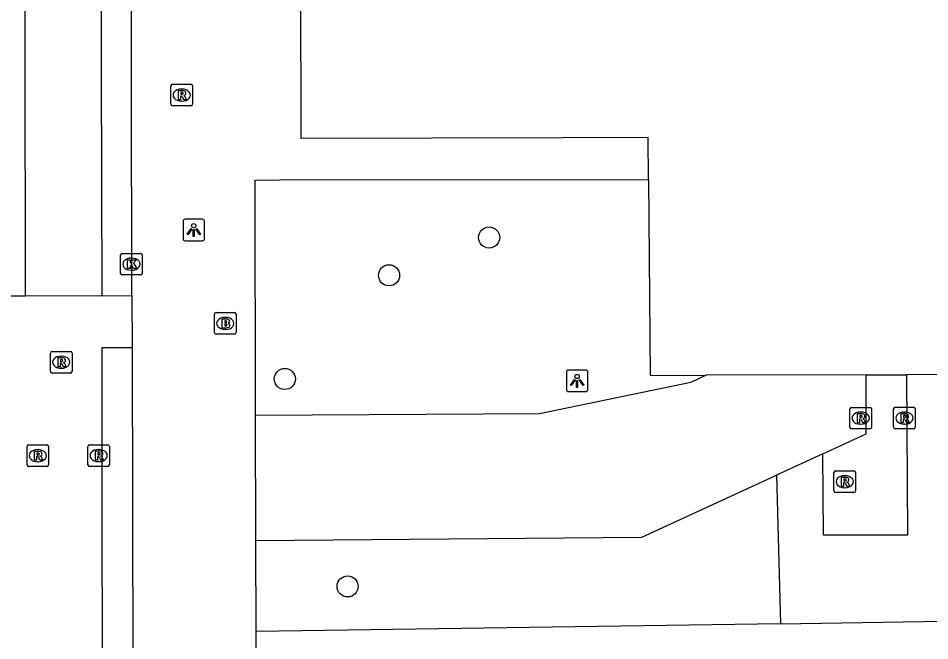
# Model space of a CAD drawing. Extents: x 160732 to 162105, y 387428 to 388479.
# Drawn here: x 161302.41 to 161344.62, y 387805.26 to 387834.08 of the extents above; entities that cross this region are included whole.
import ezdxf

# ---------------------------------------------------------------- set-up
doc = ezdxf.new("R2010")
doc.units = 0
for name, color, linetype in [('IMGEO_Boom', 7, 'Continuous'), ('IMGEO_Brandkraan', 7, 'Continuous'), ('IMGEO_Groenvoorziening', 7, 'Continuous'), ('IMGEO_Kolk', 7, 'Continuous'), ('IMGEO_Lichtpunt', 7, 'Continuous'), ('IMGEO_Pand', 7, 'Continuous'), ('IMGEO_Rijbaan_lokaal_gesloten', 7, 'Continuous'), ('IMGEO_Rijbaan_lokaal_open', 7, 'Continuous'), ('IMGEO_Rioolput', 7, 'Continuous'), ('IMGEO_Voetpad_open', 7, 'Continuous')]:
    doc.layers.add(name, color=color, linetype=linetype)

msp = doc.modelspace()

# ---------------------------------------------------------------- linework, layer by layer
at = {"layer": 'IMGEO_Boom'}
for centre in [(161324.216, 387823.927), (161319.584, 387822.18), (161314.758, 387817.38), (161317.662, 387807.773)]:
    msp.add_circle(centre, 0.489, dxfattribs=at)
at = {"layer": 'IMGEO_Brandkraan'}
for p, q in [((161311.498, 387819.525), (161311.498, 387820.377)), ((161311.573, 387820.451), (161312.425, 387820.451)), ((161312.499, 387820.377), (161312.499, 387819.525)), ((161311.986, 387820.231), (161312.011, 387820.231)), ((161312.009, 387819.671), (161311.984, 387819.671)), ((161312.425, 387819.451), (161311.573, 387819.451))]:
    msp.add_line(p, q, dxfattribs=at)
for points in [[(161311.498, 387819.525), (161311.498, 387820.377)], [(161311.573, 387820.451), (161312.425, 387820.451)], [(161312.499, 387820.377), (161312.499, 387819.525)], [(161311.846, 387820.151), (161311.846, 387819.751), (161312.059, 387819.751)], [(161312.077, 387820.151), (161311.846, 387820.151)], [(161312.025, 387820.07), (161311.971, 387820.07), (161311.971, 387819.994)], [(161311.971, 387819.994), (161312.024, 387819.994)], [(161312.033, 387819.918), (161311.971, 387819.918), (161311.971, 387819.837)], [(161311.971, 387819.837), (161312.033, 387819.837)], [(161312.425, 387819.451), (161311.573, 387819.451)]]:
    msp.add_lwpolyline(points, dxfattribs=at)
for centre, radius, start, end in [((161311.575, 387820.375), 0.0765, 91.552, 178.448), ((161311.575, 387820.375), 0.0765, 91.552, 178.448), ((161312.423, 387820.375), 0.0765, 1.552, 88.448), ((161312.423, 387820.375), 0.0765, 1.552, 88.448), ((161312.026, 387820.032), 0.0379, 267.8285, 90.9355), ((161312.034, 387819.877), 0.0404, 269.8759, 90.5077), ((161312.081, 387820.006), 0.145, 59.4692, 91.5367), ((161312.106, 387820.053), 0.0922, 285.5137, 58.1501), ((161312.111, 387819.861), 0.105, 301.3115, 78.989), ((161311.575, 387819.527), 0.0765, 181.552, 268.448), ((161311.575, 387819.527), 0.0765, 181.552, 268.448), ((161312.065, 387820.002), 0.251, 268.6676, 293.5347), ((161312.423, 387819.527), 0.0765, 271.552, 358.448), ((161312.423, 387819.527), 0.0765, 271.552, 358.448)]:
    msp.add_arc(centre, radius, start, end, dxfattribs=at)
for centre, major_axis, ratio, start_param, end_param in [((161311.985, 387819.951), (-0.387, 0.002), 0.722429, 4.712389, 7.853982), ((161312.01, 387819.951), (-0.39, 0.002), 0.717154, 1.570796, 4.712389)]:
    msp.add_ellipse(centre, major_axis=major_axis, ratio=ratio, start_param=start_param, end_param=end_param, dxfattribs=at)
at = {"layer": 'IMGEO_Groenvoorziening'}
msp.add_lwpolyline([(161337.523, 387812.927), (161337.711, 387806.049)], dxfattribs=at)
at = {"layer": 'IMGEO_Kolk'}
for p, q in [((161307.154, 387822.268), (161307.154, 387823.12)), ((161307.229, 387823.194), (161308.081, 387823.194)), ((161307.642, 387822.974), (161307.667, 387822.974)), ((161308.155, 387823.12), (161308.155, 387822.268)), ((161308.081, 387822.194), (161307.229, 387822.194)), ((161307.665, 387822.414), (161307.64, 387822.414))]:
    msp.add_line(p, q, dxfattribs=at)
for points in [[(161307.154, 387822.268), (161307.154, 387823.12)], [(161307.229, 387823.194), (161308.081, 387823.194)], [(161307.475, 387822.894), (161307.598, 387822.894), (161307.598, 387822.743), (161307.728, 387822.894), (161307.892, 387822.894), (161307.746, 387822.743), (161307.899, 387822.494), (161307.747, 387822.494), (161307.662, 387822.658), (161307.598, 387822.591), (161307.598, 387822.494), (161307.475, 387822.494), (161307.475, 387822.894)], [(161308.155, 387823.12), (161308.155, 387822.268)], [(161308.081, 387822.194), (161307.229, 387822.194)]]:
    msp.add_lwpolyline(points, dxfattribs=at)
for centre, start, end in [((161307.231, 387823.118), 91.552, 178.448), ((161307.231, 387823.118), 91.552, 178.448), ((161308.079, 387823.118), 1.552, 88.448), ((161308.079, 387823.118), 1.552, 88.448), ((161307.231, 387822.27), 181.552, 268.448), ((161307.231, 387822.27), 181.552, 268.448), ((161308.079, 387822.27), 271.552, 358.448), ((161308.079, 387822.27), 271.552, 358.448)]:
    msp.add_arc(centre, 0.0765, start, end, dxfattribs=at)
for centre, major_axis, ratio, start_param, end_param in [((161307.641, 387822.694), (-0.387, 0.002), 0.722429, 4.712389, 7.853982), ((161307.666, 387822.694), (-0.39, 0.002), 0.717154, 1.570796, 4.712389)]:
    msp.add_ellipse(centre, major_axis=major_axis, ratio=ratio, start_param=start_param, end_param=end_param, dxfattribs=at)
at = {"layer": 'IMGEO_Lichtpunt'}
for p, q in [((161310.043, 387824.679), (161310.043, 387823.872)), ((161310.043, 387824.679), (161310.043, 387823.872)), ((161310.945, 387824.774), (161310.137, 387824.774)), ((161310.945, 387824.774), (161310.137, 387824.774)), ((161311.039, 387823.872), (161311.039, 387824.679)), ((161311.039, 387823.872), (161311.039, 387824.679)), ((161310.137, 387823.778), (161310.945, 387823.778)), ((161310.137, 387823.778), (161310.945, 387823.778)), ((161327.793, 387817.696), (161327.793, 387816.889)), ((161327.793, 387817.696), (161327.793, 387816.889)), ((161328.695, 387817.791), (161327.887, 387817.791)), ((161328.695, 387817.791), (161327.887, 387817.791)), ((161328.789, 387816.889), (161328.789, 387817.696)), ((161328.789, 387816.889), (161328.789, 387817.696)), ((161327.887, 387816.795), (161328.695, 387816.795)), ((161327.887, 387816.795), (161328.695, 387816.795))]:
    msp.add_line(p, q, dxfattribs=at)
for points in [[(161310.417, 387824.343), (161310.456, 387824.315), (161310.268, 387824.053), (161310.23, 387824.08), (161310.417, 387824.343)], [(161310.519, 387824.295), (161310.566, 387824.295), (161310.566, 387823.973), (161310.519, 387823.973), (161310.519, 387824.295)], [(161310.629, 387824.315), (161310.667, 387824.342), (161310.854, 387824.08), (161310.815, 387824.052), (161310.629, 387824.315)], [(161328.167, 387817.36), (161328.206, 387817.332), (161328.018, 387817.07), (161327.98, 387817.097), (161328.167, 387817.36)], [(161328.269, 387817.312), (161328.316, 387817.312), (161328.316, 387816.99), (161328.269, 387816.99), (161328.269, 387817.312)], [(161328.379, 387817.332), (161328.417, 387817.359), (161328.604, 387817.097), (161328.565, 387817.069), (161328.379, 387817.332)]]:
    msp.add_lwpolyline(points, dxfattribs=at)
for centre in [(161310.542, 387824.477), (161328.292, 387817.494)]:
    msp.add_circle(centre, 0.0994, dxfattribs=at)
for centre, start, end in [((161310.137, 387824.679), 90, 180), ((161310.137, 387824.679), 90, 180), ((161310.945, 387824.679), 0, 90), ((161310.945, 387824.679), 0, 90), ((161310.137, 387823.872), 180, 270), ((161310.137, 387823.872), 180, 270), ((161310.945, 387823.872), 270, 0), ((161310.945, 387823.872), 270, 360), ((161327.887, 387817.696), 90, 180), ((161327.887, 387817.696), 90, 180), ((161328.695, 387817.696), 0, 90), ((161328.695, 387817.696), 0, 90), ((161327.887, 387816.889), 180, 270), ((161327.887, 387816.889), 180, 270), ((161328.695, 387816.889), 270, 0), ((161328.695, 387816.889), 270, 360)]:
    msp.add_arc(centre, 0.0946, start, end, dxfattribs=at)
at = {"layer": 'IMGEO_Pand'}
for points in [[(161331.601, 387826.616), (161331.587, 387828.555), (161327.619, 387828.546), (161315.519, 387828.519), (161315.359, 387899.377), (161329.974, 387899.396), (161339.186, 387899.416), (161375.462, 387899.501)], [(161331.601, 387826.616), (161331.667, 387817.541), (161334.265, 387817.548)], [(161341.669, 387817.568), (161334.265, 387817.548)], [(161341.669, 387817.568), (161343.55, 387817.573)], [(161364.427, 387817.631), (161347.606, 387817.585), (161343.55, 387817.573)]]:
    msp.add_lwpolyline(points, dxfattribs=at)
at = {"layer": 'IMGEO_Rijbaan_lokaal_gesloten'}
for points in [[(161302.741, 387821.22), (161302.705, 387856.363), (161302.653, 387858.13)], [(161306.18, 387858.123), (161306.284, 387821.233)], [(161307.678, 387821.238), (161307.642, 387841.447), (161307.654, 387841.577)], [(161307.695, 387818.838), (161307.735, 387796.726)]]:
    msp.add_lwpolyline(points, dxfattribs=at)
at = {"layer": 'IMGEO_Rijbaan_lokaal_open'}
for points in [[(161302.741, 387821.22), (161301.166, 387821.214)], [(161306.284, 387821.233), (161302.741, 387821.22)], [(161306.284, 387821.233), (161307.678, 387821.238)], [(161307.678, 387821.238), (161307.695, 387818.838)], [(161307.735, 387796.726), (161306.309, 387796.724), (161306.291, 387818.834), (161307.695, 387818.838)], [(161334.265, 387817.548), (161333.56, 387817.209), (161326.552, 387815.762), (161313.401, 387815.689)], [(161339.667, 387813.917), (161341.669, 387814.842), (161341.669, 387817.568)], [(161313.414, 387809.897), (161313.401, 387815.689)], [(161339.667, 387813.917), (161337.523, 387812.927)], [(161313.414, 387809.897), (161331.294, 387810.049), (161337.523, 387812.927)]]:
    msp.add_lwpolyline(points, dxfattribs=at)
at = {"layer": 'IMGEO_Rioolput'}
for p, q in [((161309.479, 387830.095), (161309.479, 387830.947)), ((161309.554, 387831.021), (161310.406, 387831.021)), ((161310.48, 387830.947), (161310.48, 387830.095)), ((161309.967, 387830.801), (161309.992, 387830.801)), ((161309.99, 387830.241), (161309.965, 387830.241)), ((161310.406, 387830.021), (161309.554, 387830.021)), ((161303.977, 387818.654), (161304.829, 387818.654)), ((161303.902, 387817.728), (161303.902, 387818.58)), ((161304.39, 387818.434), (161304.415, 387818.434)), ((161304.903, 387818.58), (161304.903, 387817.728)), ((161304.413, 387817.874), (161304.388, 387817.874)), ((161304.829, 387817.654), (161303.977, 387817.654)), ((161340.921, 387815.139), (161340.921, 387815.991)), ((161340.996, 387816.065), (161341.848, 387816.065)), ((161341.409, 387815.845), (161341.434, 387815.845)), ((161341.922, 387815.991), (161341.922, 387815.139)), ((161342.948, 387815.142), (161342.948, 387815.994)), ((161343.023, 387816.068), (161343.875, 387816.068)), ((161343.436, 387815.848), (161343.461, 387815.848)), ((161343.949, 387815.994), (161343.949, 387815.142)), ((161341.432, 387815.285), (161341.407, 387815.285)), ((161343.459, 387815.288), (161343.434, 387815.288)), ((161341.848, 387815.065), (161340.996, 387815.065)), ((161343.875, 387815.068), (161343.023, 387815.068)), ((161302.818, 387813.402), (161302.818, 387814.254)), ((161302.893, 387814.328), (161303.745, 387814.328)), ((161303.306, 387814.108), (161303.331, 387814.108)), ((161303.819, 387814.254), (161303.819, 387813.402)), ((161305.635, 387813.407), (161305.635, 387814.259)), ((161305.71, 387814.333), (161306.562, 387814.333)), ((161306.123, 387814.113), (161306.148, 387814.113)), ((161306.636, 387814.259), (161306.636, 387813.407)), ((161303.745, 387813.328), (161302.893, 387813.328)), ((161303.329, 387813.548), (161303.304, 387813.548)), ((161306.562, 387813.333), (161305.71, 387813.333)), ((161306.146, 387813.553), (161306.121, 387813.553)), ((161340.185, 387812.196), (161340.185, 387813.048)), ((161340.26, 387813.122), (161341.112, 387813.122)), ((161340.673, 387812.902), (161340.698, 387812.902)), ((161341.186, 387813.048), (161341.186, 387812.196)), ((161340.696, 387812.342), (161340.671, 387812.342)), ((161341.112, 387812.122), (161340.26, 387812.122))]:
    msp.add_line(p, q, dxfattribs=at)
for points in [[(161309.479, 387830.095), (161309.479, 387830.947)], [(161309.554, 387831.021), (161310.406, 387831.021)], [(161310.48, 387830.947), (161310.48, 387830.095)], [(161310.068, 387830.719), (161309.816, 387830.721), (161309.816, 387830.321)], [(161309.816, 387830.321), (161309.94, 387830.321), (161309.94, 387830.483), (161309.951, 387830.483)], [(161309.994, 387830.64), (161309.94, 387830.64), (161309.94, 387830.559)], [(161309.94, 387830.559), (161309.992, 387830.559)], [(161309.998, 387830.454), (161310.069, 387830.321), (161310.209, 387830.321), (161310.144, 387830.447)], [(161310.406, 387830.021), (161309.554, 387830.021)], [(161303.977, 387818.654), (161304.829, 387818.654)], [(161303.902, 387817.728), (161303.902, 387818.58)], [(161304.491, 387818.352), (161304.239, 387818.354), (161304.239, 387817.954)], [(161304.417, 387818.273), (161304.363, 387818.273), (161304.363, 387818.192)], [(161304.903, 387818.58), (161304.903, 387817.728)], [(161304.239, 387817.954), (161304.363, 387817.954), (161304.363, 387818.116), (161304.374, 387818.116)], [(161304.363, 387818.192), (161304.415, 387818.192)], [(161304.421, 387818.087), (161304.492, 387817.954), (161304.632, 387817.954), (161304.567, 387818.08)], [(161304.829, 387817.654), (161303.977, 387817.654)], [(161340.921, 387815.139), (161340.921, 387815.991)], [(161340.996, 387816.065), (161341.848, 387816.065)], [(161341.51, 387815.763), (161341.258, 387815.765), (161341.258, 387815.365)], [(161341.922, 387815.991), (161341.922, 387815.139)], [(161342.948, 387815.142), (161342.948, 387815.994)], [(161343.023, 387816.068), (161343.875, 387816.068)], [(161343.537, 387815.766), (161343.285, 387815.768), (161343.285, 387815.368)], [(161343.463, 387815.687), (161343.409, 387815.687), (161343.409, 387815.606)], [(161343.949, 387815.994), (161343.949, 387815.142)], [(161341.258, 387815.365), (161341.382, 387815.365), (161341.382, 387815.527), (161341.393, 387815.527)], [(161341.436, 387815.684), (161341.382, 387815.684), (161341.382, 387815.603)], [(161341.382, 387815.603), (161341.434, 387815.603)], [(161341.44, 387815.498), (161341.511, 387815.365), (161341.651, 387815.365), (161341.586, 387815.491)], [(161343.285, 387815.368), (161343.409, 387815.368), (161343.409, 387815.53), (161343.42, 387815.53)], [(161343.409, 387815.606), (161343.461, 387815.606)], [(161343.467, 387815.501), (161343.538, 387815.368), (161343.678, 387815.368), (161343.613, 387815.494)], [(161341.848, 387815.065), (161340.996, 387815.065)], [(161343.875, 387815.068), (161343.023, 387815.068)], [(161302.818, 387813.402), (161302.818, 387814.254)], [(161302.893, 387814.328), (161303.745, 387814.328)], [(161303.407, 387814.026), (161303.155, 387814.028), (161303.155, 387813.628)], [(161303.819, 387814.254), (161303.819, 387813.402)], [(161305.635, 387813.407), (161305.635, 387814.259)], [(161305.71, 387814.333), (161306.562, 387814.333)], [(161306.224, 387814.031), (161305.972, 387814.033), (161305.972, 387813.633)], [(161306.636, 387814.259), (161306.636, 387813.407)], [(161303.155, 387813.628), (161303.279, 387813.628), (161303.279, 387813.79), (161303.29, 387813.79)], [(161303.333, 387813.947), (161303.279, 387813.947), (161303.279, 387813.866)], [(161303.279, 387813.866), (161303.331, 387813.866)], [(161303.337, 387813.761), (161303.408, 387813.628), (161303.548, 387813.628), (161303.483, 387813.754)], [(161305.972, 387813.633), (161306.096, 387813.633), (161306.096, 387813.795), (161306.107, 387813.795)], [(161306.15, 387813.952), (161306.096, 387813.952), (161306.096, 387813.871)], [(161306.096, 387813.871), (161306.148, 387813.871)], [(161306.154, 387813.766), (161306.225, 387813.633), (161306.365, 387813.633), (161306.3, 387813.759)], [(161303.745, 387813.328), (161302.893, 387813.328)], [(161306.562, 387813.333), (161305.71, 387813.333)], [(161340.185, 387812.196), (161340.185, 387813.048)], [(161340.26, 387813.122), (161341.112, 387813.122)], [(161340.774, 387812.82), (161340.522, 387812.822), (161340.522, 387812.422)], [(161340.7, 387812.741), (161340.646, 387812.741), (161340.646, 387812.66)], [(161341.186, 387813.048), (161341.186, 387812.196)], [(161340.522, 387812.422), (161340.646, 387812.422), (161340.646, 387812.584), (161340.657, 387812.584)], [(161340.646, 387812.66), (161340.698, 387812.66)], [(161340.704, 387812.555), (161340.775, 387812.422), (161340.915, 387812.422), (161340.85, 387812.548)], [(161341.112, 387812.122), (161340.26, 387812.122)]]:
    msp.add_lwpolyline(points, dxfattribs=at)
for centre, radius, start, end in [((161309.556, 387830.945), 0.0765, 91.552, 178.448), ((161309.556, 387830.945), 0.0765, 91.552, 178.448), ((161310.404, 387830.945), 0.0765, 1.552, 88.448), ((161310.404, 387830.945), 0.0765, 1.552, 88.448), ((161309.95, 387830.43), 0.0533, 26.0293, 88.6989), ((161309.976, 387830.748), 0.19, 274.7715, 282.9687), ((161310, 387830.544), 0.0964, 77.0061, 93.1865), ((161310.014, 387830.601), 0.0378, 276.6634, 79.6772), ((161310.067, 387830.609), 0.109, 350.3612, 89.416), ((161310.065, 387830.609), 0.112, 277.5842, 350.9817), ((161310.049, 387830.394), 0.108, 29.5134, 73.7905), ((161309.556, 387830.097), 0.0765, 181.552, 268.448), ((161309.556, 387830.097), 0.0765, 181.552, 268.448), ((161310.404, 387830.097), 0.0765, 271.552, 358.448), ((161310.404, 387830.097), 0.0765, 271.552, 358.448), ((161303.979, 387818.578), 0.0765, 91.552, 178.448), ((161303.979, 387818.578), 0.0765, 91.552, 178.448), ((161304.827, 387818.578), 0.0765, 1.552, 88.448), ((161304.827, 387818.578), 0.0765, 1.552, 88.448), ((161304.423, 387818.177), 0.0964, 77.0061, 93.1865), ((161304.437, 387818.234), 0.0378, 276.6634, 79.6772), ((161304.49, 387818.242), 0.109, 350.3612, 89.416), ((161304.488, 387818.242), 0.112, 277.5842, 350.9817), ((161304.373, 387818.063), 0.0533, 26.0293, 88.6989), ((161304.399, 387818.381), 0.19, 274.7715, 282.9687), ((161304.472, 387818.027), 0.108, 29.5134, 73.7905), ((161303.979, 387817.73), 0.0765, 181.552, 268.448), ((161303.979, 387817.73), 0.0765, 181.552, 268.448), ((161304.827, 387817.73), 0.0765, 271.552, 358.448), ((161304.827, 387817.73), 0.0765, 271.552, 358.448), ((161340.998, 387815.989), 0.0765, 91.552, 178.448), ((161340.998, 387815.989), 0.0765, 91.552, 178.448), ((161341.509, 387815.653), 0.109, 350.3612, 89.416), ((161341.846, 387815.989), 0.0765, 1.552, 88.448), ((161341.846, 387815.989), 0.0765, 1.552, 88.448), ((161343.025, 387815.992), 0.0765, 91.552, 178.448), ((161343.025, 387815.992), 0.0765, 91.552, 178.448), ((161343.469, 387815.591), 0.0964, 77.0061, 93.1865), ((161343.536, 387815.656), 0.109, 350.3612, 89.416), ((161343.873, 387815.992), 0.0765, 1.552, 88.448), ((161343.873, 387815.992), 0.0765, 1.552, 88.448), ((161341.392, 387815.474), 0.0533, 26.0293, 88.6989), ((161341.418, 387815.792), 0.19, 274.7715, 282.9687), ((161341.442, 387815.588), 0.0964, 77.0061, 93.1865), ((161341.456, 387815.645), 0.0378, 276.6634, 79.6772), ((161341.507, 387815.653), 0.112, 277.5842, 350.9817), ((161341.491, 387815.438), 0.108, 29.5134, 73.7905), ((161343.419, 387815.477), 0.0533, 26.0293, 88.6989), ((161343.445, 387815.795), 0.19, 274.7715, 282.9687), ((161343.483, 387815.648), 0.0378, 276.6634, 79.6772), ((161343.534, 387815.656), 0.112, 277.5842, 350.9817), ((161343.518, 387815.441), 0.108, 29.5134, 73.7905), ((161340.998, 387815.141), 0.0765, 181.552, 268.448), ((161340.998, 387815.141), 0.0765, 181.552, 268.448), ((161341.846, 387815.141), 0.0765, 271.552, 358.448), ((161341.846, 387815.141), 0.0765, 271.552, 358.448), ((161343.025, 387815.144), 0.0765, 181.552, 268.448), ((161343.025, 387815.144), 0.0765, 181.552, 268.448), ((161343.873, 387815.144), 0.0765, 271.552, 358.448), ((161343.873, 387815.144), 0.0765, 271.552, 358.448), ((161302.895, 387814.252), 0.0765, 91.552, 178.448), ((161302.895, 387814.252), 0.0765, 91.552, 178.448), ((161303.406, 387813.916), 0.109, 350.3612, 89.416), ((161303.743, 387814.252), 0.0765, 1.552, 88.448), ((161303.743, 387814.252), 0.0765, 1.552, 88.448), ((161305.712, 387814.257), 0.0765, 91.552, 178.448), ((161305.712, 387814.257), 0.0765, 91.552, 178.448), ((161306.223, 387813.921), 0.109, 350.3612, 89.416), ((161306.56, 387814.257), 0.0765, 1.552, 88.448), ((161306.56, 387814.257), 0.0765, 1.552, 88.448), ((161303.289, 387813.737), 0.0533, 26.0293, 88.6989), ((161303.315, 387814.055), 0.19, 274.7715, 282.9687), ((161303.339, 387813.851), 0.0964, 77.0061, 93.1865), ((161303.353, 387813.908), 0.0378, 276.6634, 79.6772), ((161303.404, 387813.916), 0.112, 277.5842, 350.9817), ((161303.388, 387813.701), 0.108, 29.5134, 73.7905), ((161306.106, 387813.742), 0.0533, 26.0293, 88.6989), ((161306.132, 387814.06), 0.19, 274.7715, 282.9687), ((161306.156, 387813.856), 0.0964, 77.0061, 93.1865), ((161306.17, 387813.913), 0.0378, 276.6634, 79.6772), ((161306.221, 387813.921), 0.112, 277.5842, 350.9817), ((161306.205, 387813.706), 0.108, 29.5134, 73.7905), ((161302.895, 387813.404), 0.0765, 181.552, 268.448), ((161302.895, 387813.404), 0.0765, 181.552, 268.448), ((161303.743, 387813.404), 0.0765, 271.552, 358.448), ((161303.743, 387813.404), 0.0765, 271.552, 358.448), ((161305.712, 387813.409), 0.0765, 181.552, 268.448), ((161305.712, 387813.409), 0.0765, 181.552, 268.448), ((161306.56, 387813.409), 0.0765, 271.552, 358.448), ((161306.56, 387813.409), 0.0765, 271.552, 358.448), ((161340.262, 387813.046), 0.0765, 91.552, 178.448), ((161340.262, 387813.046), 0.0765, 91.552, 178.448), ((161340.706, 387812.645), 0.0964, 77.0061, 93.1865), ((161340.72, 387812.702), 0.0378, 276.6634, 79.6772), ((161340.773, 387812.71), 0.109, 350.3612, 89.416), ((161341.11, 387813.046), 0.0765, 1.552, 88.448), ((161341.11, 387813.046), 0.0765, 1.552, 88.448), ((161340.656, 387812.531), 0.0533, 26.0293, 88.6989), ((161340.682, 387812.849), 0.19, 274.7715, 282.9687), ((161340.771, 387812.71), 0.112, 277.5842, 350.9817), ((161340.755, 387812.495), 0.108, 29.5134, 73.7905), ((161340.262, 387812.198), 0.0765, 181.552, 268.448), ((161340.262, 387812.198), 0.0765, 181.552, 268.448), ((161341.11, 387812.198), 0.0765, 271.552, 358.448), ((161341.11, 387812.198), 0.0765, 271.552, 358.448)]:
    msp.add_arc(centre, radius, start, end, dxfattribs=at)
for centre, major_axis, ratio, start_param, end_param in [((161309.966, 387830.521), (-0.387, 0.002), 0.722429, 4.712389, 7.853982), ((161309.991, 387830.521), (-0.39, 0.002), 0.717154, 1.570796, 4.712389), ((161304.389, 387818.154), (-0.387, 0.002), 0.722429, 4.712389, 7.853982), ((161304.414, 387818.154), (-0.39, 0.002), 0.717154, 1.570796, 4.712389), ((161341.408, 387815.565), (-0.387, 0.002), 0.722429, 4.712389, 7.853982), ((161341.433, 387815.565), (-0.39, 0.002), 0.717154, 1.570796, 4.712389), ((161343.435, 387815.568), (-0.387, 0.002), 0.722429, 4.712389, 7.853982), ((161343.46, 387815.568), (-0.39, 0.002), 0.717154, 1.570796, 4.712389), ((161303.305, 387813.828), (-0.387, 0.002), 0.722429, 4.712389, 7.853982), ((161303.33, 387813.828), (-0.39, 0.002), 0.717154, 1.570796, 4.712389), ((161306.122, 387813.833), (-0.387, 0.002), 0.722429, 4.712389, 7.853982), ((161306.147, 387813.833), (-0.39, 0.002), 0.717154, 1.570796, 4.712389), ((161340.672, 387812.622), (-0.387, 0.002), 0.722429, 4.712389, 7.853982), ((161340.697, 387812.622), (-0.39, 0.002), 0.717154, 1.570796, 4.712389)]:
    msp.add_ellipse(centre, major_axis=major_axis, ratio=ratio, start_param=start_param, end_param=end_param, dxfattribs=at)
at = {"layer": 'IMGEO_Voetpad_open'}
for points in [[(161313.401, 387815.689), (161313.376, 387826.59), (161314.518, 387826.595), (161331.601, 387826.616)], [(161343.55, 387817.573), (161343.594, 387810.143), (161339.693, 387810.147), (161339.667, 387813.917)], [(161313.424, 387805.692), (161313.414, 387809.897)], [(161337.711, 387806.049), (161313.424, 387805.692)], [(161337.711, 387806.049), (161345.292, 387806.161)], [(161313.428, 387803.815), (161313.424, 387805.692)]]:
    msp.add_lwpolyline(points, dxfattribs=at)

doc.saveas('drawing.dxf')
